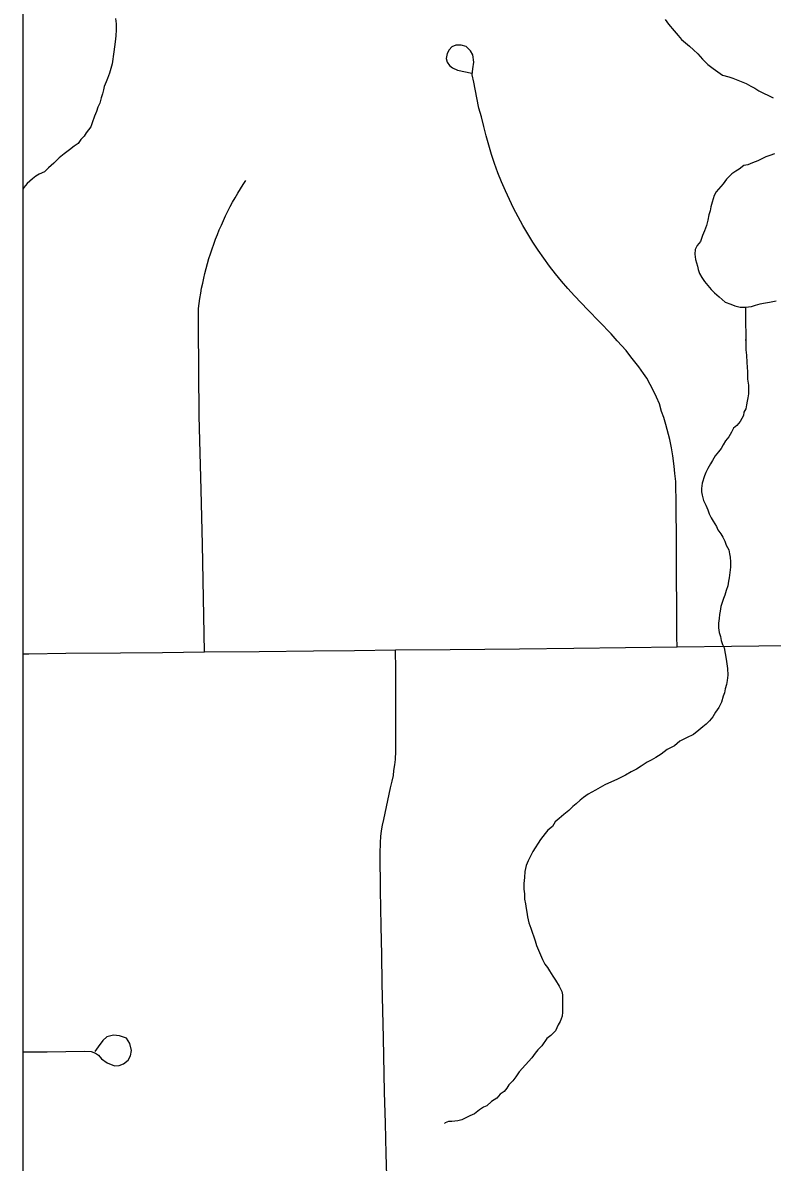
# Model space of a CAD drawing. Extents: x 103424 to 290657, y 38711 to 110967.
# Drawn here: x 214246.3526 to 214246.5658, y 40213.1117 to 40213.4362 of the extents above; entities that cross this region are included whole.
import ezdxf

# ---------------------------------------------------------------- set-up
doc = ezdxf.new("R2010")
doc.units = 0
for name, color, linetype in [('GM_X_Corporation', 7, 'Continuous'), ('GM_X_County_Road', 7, 'Continuous'), ('GM_X_Minor_River', 7, 'Continuous'), ('GM_X_Township_Road', 7, 'Continuous')]:
    doc.layers.add(name, color=color, linetype=linetype)

msp = doc.modelspace()

# ---------------------------------------------------------------- linework, layer by layer
at = {"layer": 'GM_X_Corporation'}
msp.add_lwpolyline([(214246.35258, 40213.74302), (214246.35258, 40208.30125), (214253.15258, 40208.30125), (214253.15258, 40215.10125), (214247.88425, 40215.10125), (214247.88593, 40214.68485), (214247.88621, 40214.66416), (214247.8863, 40214.63438), (214247.88525, 40214.01696), (214247.88494, 40213.98106), (214247.88095, 40213.75762), (214247.63273, 40213.75746), (214247.49304, 40213.75527), (214246.50862, 40213.74676)], close=True, dxfattribs=at)
msp.add_lwpolyline([(214247.49304, 40213.75527), (214246.50862, 40213.74676), (214246.35258, 40213.74302), (214246.35258, 40211.331)], dxfattribs=at)
at = {"layer": 'GM_X_County_Road'}
msp.add_lwpolyline([(214246.35258, 40213.25649), (214246.35433, 40213.25651), (214246.36482, 40213.25663), (214246.38036, 40213.25678), (214246.39232, 40213.2569), (214246.40428, 40213.25702), (214246.41981, 40213.25718), (214246.43535, 40213.25733), (214246.447, 40213.25745), (214246.45866, 40213.25757), (214246.47419, 40213.25772), (214246.48404, 40213.25782), (214246.49389, 40213.25791), (214246.50942, 40213.2581), (214246.52409, 40213.25828), (214246.53876, 40213.25846), (214246.55429, 40213.25865), (214246.56982, 40213.25884)], dxfattribs=at)
at = {"layer": 'GM_X_Minor_River'}
for points in [[(214246.37896, 40213.43746), (214246.37917, 40213.43594), (214246.37919, 40213.43423), (214246.37902, 40213.43252), (214246.37885, 40213.4308), (214246.37851, 40213.42795), (214246.37797, 40213.42452), (214246.37725, 40213.42185), (214246.37669, 40213.42032), (214246.37632, 40213.41937), (214246.37577, 40213.41803), (214246.37559, 40213.41708), (214246.37522, 40213.41593), (214246.37486, 40213.41479), (214246.37449, 40213.41326), (214246.37394, 40213.41212), (214246.37357, 40213.41097), (214246.37302, 40213.40963), (214246.37228, 40213.40773), (214246.37191, 40213.40658), (214246.3706, 40213.40485), (214246.37004, 40213.4039), (214246.3691, 40213.40294), (214246.36836, 40213.40179), (214246.36723, 40213.40102), (214246.36591, 40213.40005), (214246.3644, 40213.3989), (214246.36289, 40213.39774), (214246.36139, 40213.39621), (214246.35988, 40213.39486), (214246.35876, 40213.39371), (214246.35724, 40213.39312), (214246.3563, 40213.39254), (214246.35536, 40213.39177), (214246.35385, 40213.39042), (214246.35292, 40213.38927), (214246.35258, 40213.38882)], [(214246.5354, 40213.43712), (214246.53637, 40213.4358), (214246.53791, 40213.43391), (214246.53907, 40213.43259), (214246.54003, 40213.43146), (214246.54118, 40213.43052), (214246.54233, 40213.42958), (214246.54349, 40213.42845), (214246.54464, 40213.42732), (214246.54599, 40213.42582), (214246.54753, 40213.42431), (214246.54906, 40213.42318), (214246.5504, 40213.42225), (214246.55174, 40213.42131), (214246.55346, 40213.42076), (214246.55461, 40213.42039), (214246.55843, 40213.4189), (214246.55976, 40213.41816), (214246.56091, 40213.4176), (214246.56206, 40213.41685)], [(214246.56206, 40213.41685), (214246.56321, 40213.41629), (214246.56493, 40213.41536), (214246.56608, 40213.4148)], [(214246.56645, 40213.39883), (214246.56513, 40213.39843), (214246.56399, 40213.39804), (214246.56286, 40213.39746), (214246.56172, 40213.39688), (214246.56021, 40213.39629), (214246.55889, 40213.39571), (214246.55775, 40213.39551), (214246.55643, 40213.39454), (214246.55549, 40213.39396), (214246.55436, 40213.39319), (214246.55285, 40213.39165), (214246.55192, 40213.39031), (214246.54985, 40213.38801), (214246.54929, 40213.38705), (214246.54875, 40213.38515), (214246.54838, 40213.38381), (214246.54821, 40213.38267), (214246.54784, 40213.38152), (214246.54748, 40213.38), (214246.54711, 40213.37847), (214246.54656, 40213.37695), (214246.54601, 40213.37561), (214246.54546, 40213.37389), (214246.54452, 40213.37274), (214246.54396, 40213.3716), (214246.54379, 40213.37026), (214246.544, 40213.36875), (214246.54459, 40213.36685), (214246.54479, 40213.3659), (214246.54518, 40213.36476), (214246.54577, 40213.36363), (214246.54654, 40213.3625), (214246.54751, 40213.36136), (214246.54847, 40213.36023), (214246.54943, 40213.35929), (214246.55077, 40213.35816), (214246.5525, 40213.35666), (214246.55403, 40213.3561), (214246.55518, 40213.35555), (214246.5567, 40213.35518), (214246.55822, 40213.35519), (214246.55993, 40213.3554), (214246.56107, 40213.35579), (214246.56239, 40213.35619), (214246.56334, 40213.35639), (214246.56505, 40213.35659), (214246.56694, 40213.35699)], [(214246.55822, 40213.35519), (214246.55836, 40213.34303), (214246.55857, 40213.34151), (214246.5586, 40213.33941), (214246.55882, 40213.33675), (214246.55884, 40213.33466), (214246.55905, 40213.33295), (214246.55906, 40213.332), (214246.55908, 40213.33048), (214246.55891, 40213.32934), (214246.55873, 40213.32839), (214246.55855, 40213.32743), (214246.55837, 40213.32629), (214246.55781, 40213.32533), (214246.55763, 40213.32438), (214246.5567, 40213.32266), (214246.55577, 40213.32151), (214246.55482, 40213.32074), (214246.55427, 40213.31959), (214246.55352, 40213.31826), (214246.55259, 40213.31711), (214246.55184, 40213.31596), (214246.55128, 40213.315), (214246.55053, 40213.31404), (214246.54959, 40213.31289), (214246.54885, 40213.31155), (214246.54829, 40213.3106), (214246.54755, 40213.30926), (214246.54699, 40213.30811), (214246.54662, 40213.30716), (214246.54588, 40213.30506), (214246.54571, 40213.30353), (214246.54572, 40213.30258), (214246.54592, 40213.30164), (214246.54632, 40213.30012), (214246.54691, 40213.29879), (214246.54749, 40213.29747), (214246.54789, 40213.29633), (214246.54847, 40213.29519), (214246.54905, 40213.29425), (214246.55002, 40213.29274), (214246.55041, 40213.29179), (214246.55119, 40213.29066), (214246.55177, 40213.28971), (214246.55235, 40213.28858), (214246.55274, 40213.28744), (214246.55352, 40213.28612), (214246.55372, 40213.28498), (214246.55392, 40213.28403), (214246.55394, 40213.2827), (214246.55396, 40213.28118), (214246.55378, 40213.27966), (214246.55361, 40213.27813), (214246.55343, 40213.27718), (214246.55326, 40213.27585), (214246.5527, 40213.27451), (214246.55234, 40213.27317), (214246.55197, 40213.27222), (214246.5516, 40213.27108), (214246.55124, 40213.26993), (214246.55106, 40213.2686), (214246.55088, 40213.26764), (214246.55071, 40213.2665), (214246.55053, 40213.26517), (214246.55055, 40213.26384), (214246.55075, 40213.26251), (214246.55115, 40213.26137), (214246.55135, 40213.26023), (214246.55174, 40213.2591), (214246.55214, 40213.25815), (214246.55274, 40213.25492), (214246.55295, 40213.25359), (214246.55315, 40213.25227), (214246.55318, 40213.25036), (214246.55301, 40213.24884), (214246.55283, 40213.2477), (214246.55246, 40213.24655), (214246.55229, 40213.24541), (214246.55192, 40213.24446), (214246.55137, 40213.24274), (214246.55062, 40213.24121), (214246.54969, 40213.23987), (214246.54894, 40213.23853), (214246.54801, 40213.23738), (214246.54707, 40213.23642), (214246.54613, 40213.23565), (214246.545, 40213.23469), (214246.54349, 40213.23353), (214246.54141, 40213.23256), (214246.53952, 40213.23159), (214246.53802, 40213.23025), (214246.53594, 40213.22927), (214246.53424, 40213.22793), (214246.53273, 40213.22696), (214246.53141, 40213.22619), (214246.53028, 40213.2256), (214246.52858, 40213.22445), (214246.52726, 40213.22367), (214246.52575, 40213.2229)], [(214246.55833, 40213.34607), (214246.55833, 40213.34569), (214246.55833, 40213.34604)], [(214246.52575, 40213.2229), (214246.52405, 40213.22193), (214246.52178, 40213.22076), (214246.51819, 40213.21921), (214246.51554, 40213.21766), (214246.51347, 40213.2165), (214246.51215, 40213.21553), (214246.51121, 40213.21476), (214246.51008, 40213.2138), (214246.50914, 40213.21303), (214246.50801, 40213.21188), (214246.5065, 40213.21072), (214246.50519, 40213.20957), (214246.50406, 40213.20861), (214246.50331, 40213.20727), (214246.50199, 40213.2063), (214246.50124, 40213.20535), (214246.49993, 40213.20362), (214246.49769, 40213.20018), (214246.49695, 40213.19865), (214246.49639, 40213.1975), (214246.49584, 40213.19616), (214246.49548, 40213.19445), (214246.49531, 40213.19274), (214246.49514, 40213.19102), (214246.49516, 40213.1895), (214246.49536, 40213.18817), (214246.49538, 40213.18665), (214246.49559, 40213.18532), (214246.49579, 40213.18399), (214246.49599, 40213.18286), (214246.4962, 40213.18153), (214246.4966, 40213.17982), (214246.49719, 40213.1783), (214246.49758, 40213.17717), (214246.49798, 40213.17584), (214246.49837, 40213.1747), (214246.49877, 40213.17337), (214246.49935, 40213.17205), (214246.49994, 40213.17073), (214246.50052, 40213.1694), (214246.50111, 40213.16807), (214246.50188, 40213.16713), (214246.50246, 40213.16619), (214246.50343, 40213.16468), (214246.5042, 40213.16354), (214246.50517, 40213.16184), (214246.50595, 40213.16033), (214246.50615, 40213.15938), (214246.50617, 40213.15824), (214246.50618, 40213.15691), (214246.5062, 40213.15558), (214246.50621, 40213.15443), (214246.50603, 40213.15329), (214246.50548, 40213.15176), (214246.50492, 40213.15081), (214246.50418, 40213.14909), (214246.50287, 40213.14775), (214246.50174, 40213.14697), (214246.50024, 40213.14487), (214246.49911, 40213.14372), (214246.49836, 40213.14276), (214246.49743, 40213.14142), (214246.49386, 40213.13739), (214246.49293, 40213.13605), (214246.49199, 40213.1349), (214246.49087, 40213.13375), (214246.49031, 40213.13279), (214246.48956, 40213.13183), (214246.48843, 40213.13106), (214246.48749, 40213.12991), (214246.48598, 40213.12894), (214246.48466, 40213.12779), (214246.48372, 40213.1274), (214246.48259, 40213.12663), (214246.48108, 40213.12547), (214246.47976, 40213.12489), (214246.47862, 40213.1243), (214246.47749, 40213.12372), (214246.47635, 40213.12352), (214246.47464, 40213.12331), (214246.47369, 40213.1233), (214246.47275, 40213.12291), (214246.47256, 40213.12272), (214246.47275, 40213.12291)]]:
    msp.add_lwpolyline(points, dxfattribs=at)
at = {"layer": 'GM_X_Township_Road'}
for points in [[(214246.53876, 40213.25846), (214246.53871, 40213.26131), (214246.53867, 40213.26988), (214246.53863, 40213.27846), (214246.53856, 40213.28859), (214246.53848, 40213.29872), (214246.53837, 40213.3056), (214246.53812, 40213.30788), (214246.53798, 40213.30991), (214246.53759, 40213.31283), (214246.53722, 40213.31512), (214246.5367, 40213.31751), (214246.53555, 40213.3218), (214246.53496, 40213.3238), (214246.53433, 40213.32545), (214246.53374, 40213.32769), (214246.53294, 40213.32956), (214246.53208, 40213.33141), (214246.53114, 40213.33322), (214246.53014, 40213.335), (214246.52924, 40213.33634), (214246.52789, 40213.33824), (214246.52564, 40213.34105), (214246.52432, 40213.34282), (214246.52173, 40213.34562), (214246.51997, 40213.34757), (214246.5134, 40213.35446), (214246.51144, 40213.35641), (214246.50954, 40213.35842), (214246.50767, 40213.36048), (214246.50588, 40213.36258), (214246.50415, 40213.36473), (214246.50244, 40213.36691), (214246.50081, 40213.36915), (214246.49925, 40213.37142), (214246.49773, 40213.37374), (214246.49626, 40213.37609), (214246.49486, 40213.37848), (214246.49354, 40213.3809), (214246.49226, 40213.38336), (214246.49105, 40213.38585), (214246.48992, 40213.38837), (214246.48883, 40213.39091), (214246.48781, 40213.39348), (214246.48686, 40213.39608), (214246.48599, 40213.39871), (214246.48516, 40213.40135), (214246.48443, 40213.40401), (214246.48374, 40213.4067), (214246.48313, 40213.40939), (214246.48239, 40213.41188), (214246.48178, 40213.41486), (214246.48092, 40213.41925), (214246.48047, 40213.42136), (214246.48069, 40213.42309), (214246.48089, 40213.42495), (214246.48069, 40213.42703), (214246.47996, 40213.42825), (214246.47871, 40213.42944), (214246.47733, 40213.42982), (214246.47579, 40213.42979), (214246.47464, 40213.42931), (214246.4739, 40213.42851), (214246.47336, 40213.42748), (214246.4731, 40213.42604), (214246.47332, 40213.42495), (214246.474, 40213.42399), (214246.47489, 40213.42332), (214246.47627, 40213.42274), (214246.48037, 40213.42181)], [(214246.40428, 40213.25702), (214246.40402, 40213.27233), (214246.40376, 40213.28765), (214246.40333, 40213.30318), (214246.40303, 40213.31373), (214246.40274, 40213.32429), (214246.40257, 40213.34982), (214246.4026, 40213.35483), (214246.40298, 40213.35771), (214246.40322, 40213.35915), (214246.40348, 40213.36057), (214246.40377, 40213.362), (214246.40408, 40213.36342), (214246.40441, 40213.36484), (214246.40477, 40213.36624), (214246.40515, 40213.36765), (214246.40555, 40213.36905), (214246.40597, 40213.37043), (214246.40645, 40213.37182), (214246.40692, 40213.37319), (214246.40742, 40213.37456), (214246.40794, 40213.37591), (214246.40849, 40213.37726), (214246.40908, 40213.37859), (214246.40968, 40213.37992), (214246.41029, 40213.38123), (214246.41093, 40213.38254), (214246.4116, 40213.38383), (214246.41228, 40213.38511), (214246.41299, 40213.38638), (214246.41373, 40213.38764), (214246.41449, 40213.38888), (214246.41525, 40213.39011), (214246.41605, 40213.39132)], [(214246.45643, 40213.09851), (214246.456, 40213.11403), (214246.45575, 40213.12282), (214246.45551, 40213.1316), (214246.45519, 40213.14713), (214246.45488, 40213.16266), (214246.45472, 40213.17077), (214246.45455, 40213.17888), (214246.45441, 40213.18919), (214246.45427, 40213.1995), (214246.45435, 40213.20279), (214246.45447, 40213.20444), (214246.45468, 40213.20607), (214246.45496, 40213.20769), (214246.45532, 40213.2093), (214246.45726, 40213.21828), (214246.45765, 40213.22019), (214246.45805, 40213.22178), (214246.45821, 40213.22321), (214246.45845, 40213.22488), (214246.4586, 40213.22639), (214246.45869, 40213.22877), (214246.45873, 40213.24033), (214246.45877, 40213.25189), (214246.45866, 40213.25757)], [(214246.35258, 40213.14309), (214246.35947, 40213.14316), (214246.37017, 40213.14327), (214246.37204, 40213.14318), (214246.37324, 40213.14274), (214246.37408, 40213.14216), (214246.37497, 40213.1411), (214246.37658, 40213.13998), (214246.37868, 40213.13916), (214246.38005, 40213.13927), (214246.38127, 40213.13973), (214246.38261, 40213.14079), (214246.38325, 40213.14203), (214246.38348, 40213.14346), (214246.38302, 40213.14547), (214246.38205, 40213.14698), (214246.3801, 40213.14765), (214246.37837, 40213.14787), (214246.37647, 40213.1474), (214246.37533, 40213.14634), (214246.37402, 40213.14451), (214246.37307, 40213.1432)]]:
    msp.add_lwpolyline(points, dxfattribs=at)

doc.saveas('drawing.dxf')
